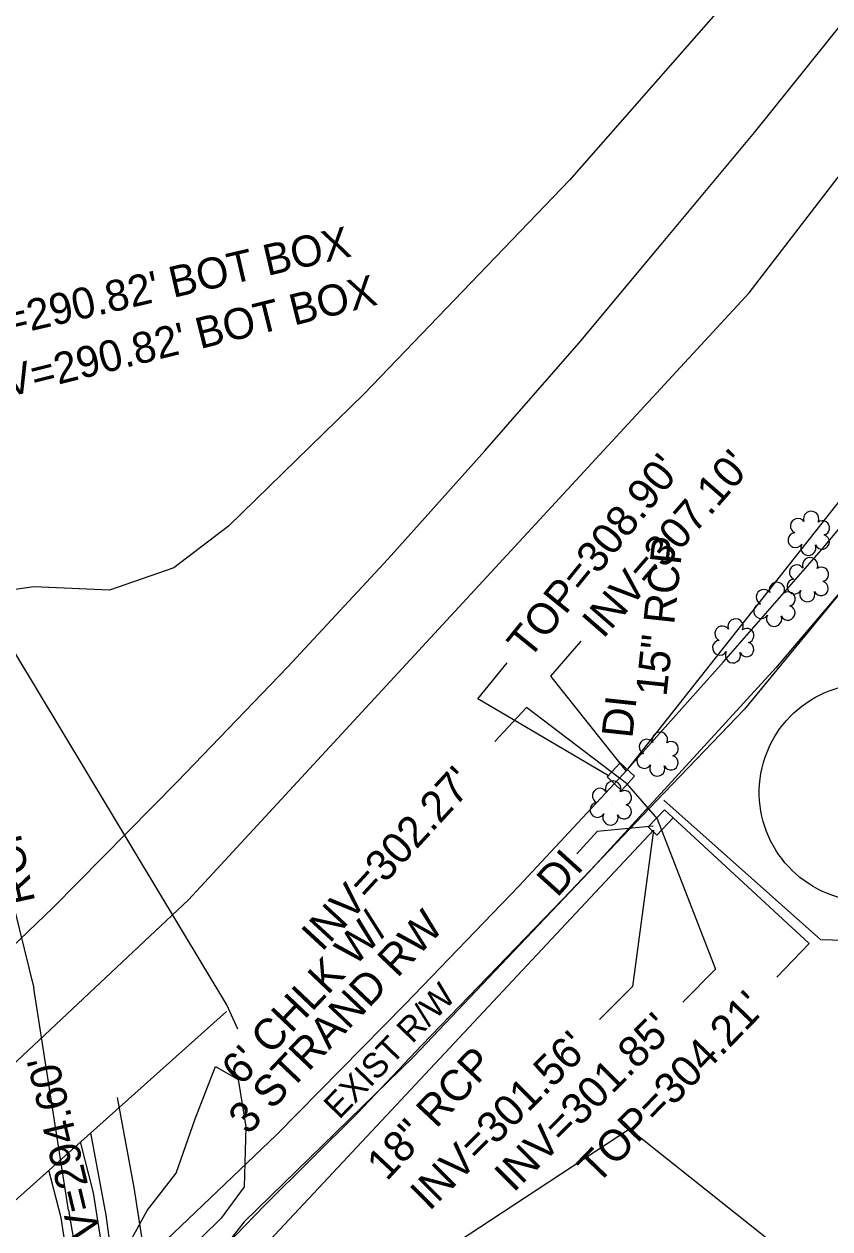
# Model space of a CAD drawing. Extents: x 2100323 to 2109811, y 740376 to 749755.
# Drawn here: x 2106029.5 to 2106133.5, y 740959.3 to 741114.6 of the extents above; entities that cross this region are included whole.
import ezdxf

# ---------------------------------------------------------------- set-up
doc = ezdxf.new("R2010")
doc.units = 0
for name, color, linetype in [('Exist Building', 7, 'Continuous'), ('Exist Other Culture AG Tank', 7, 'Continuous'), ('Exist Other Culture Fence Line', 7, 'Continuous'), ('Exist Other Culture Fence Line Text', 7, 'Continuous'), ('Exist Railroads Standard Gauge', 7, 'Continuous'), ('Exist Right of Way Line', 7, 'Continuous'), ('Exist Right of Way Line Text', 7, 'Continuous'), ('Exist Roads EOP Other', 7, 'Continuous'), ('Exist Structure Major Bridge WW', 7, 'Continuous'), ('Exist Structure Major Deck Tunnel Box Culvert', 7, 'Continuous'), ('Exist Structure Minor Drop Inlet', 7, 'Continuous'), ('Exist Structure Minor Drop Inlet Leader', 7, 'Continuous'), ('Exist Structure Minor Drop Inlet Text', 7, 'Continuous'), ('Exist Structure Minor Drop Inlet Top Elevation', 7, 'Continuous'), ('Exist Structure Minor Pipes RCP 12 Inch Invert', 7, 'Continuous'), ('Exist Structure Minor Pipes RCP 15 Inch', 7, 'Continuous'), ('Exist Structure Minor Pipes RCP 15 Inch Invert', 7, 'Continuous'), ('Exist Structure Minor Pipes RCP 15 Inch Leader', 7, 'Continuous'), ('Exist Structure Minor Pipes RCP 15 Inch Text', 7, 'Continuous'), ('Exist Structure Minor Pipes RCP 18 Inch', 7, 'Continuous'), ('Exist Structure Minor Pipes RCP 18 Inch Invert', 7, 'Continuous'), ('Exist Structure Minor Pipes RCP 18 Inch Leader', 7, 'Continuous'), ('Exist Structure Minor Pipes RCP 18 Inch Text', 7, 'Continuous'), ('Exist Utilities Telephone UG Conduit SUE LOS B', 7, 'Continuous'), ('Exist Utilities Telephone UG FO SUE LOS C', 7, 'Continuous'), ('Exist Vegetation Hedge Row', 7, 'Continuous'), ('Exist Vegetation Shrub CELL', 7, 'Continuous'), ('Exist Vegetation Woods Line', 7, 'Continuous')]:
    doc.layers.add(name, color=color, linetype=linetype)

msp = doc.modelspace()

# ---------------------------------------------------------------- linework, layer by layer
at = {"layer": 'Exist Building'}
for points in [[(2106170.22, 740897.47), (2106170.01, 740906.39), (2106170.84, 740921.32), (2106171.56, 740937.42), (2106172.39, 740954.44), (2106173.21, 740971.6), (2106174.77, 740998.43), (2106175.68, 741024.23), (2106176.95, 741044.98), (2106177.98, 741064.75), (2106167.04, 741072.2), (2106162.35, 741075.24), (2106151.69, 741061.85), (2106138.38, 741045.62), (2106122.47, 741026.31), (2106111.05, 741014.45), (2106099.03, 741001.82), (2106080.81, 740982.98), (2106072.51, 740974.23), (2106060.58, 740962.34), (2106056.76, 740958.39), (2106054.29, 740956.32)], [(2106173.93, 740984.7), (2106155.04, 740985.47), (2106150.48, 740996.05), (2106132.3, 740996.55), (2106112.05, 741014.57)], [(2106063.3, 740873.69), (2106060.17, 740882.25), (2106058.58, 740887.02), (2106056.96, 740893.62), (2106055.46, 740899.04), (2106055.01, 740903.06), (2106052.43, 740914.63), (2106050.49, 740925.21), (2106048.24, 740937.72), (2106045.7, 740952.04), (2106044.64, 740958.83), (2106043.74, 740964.61), (2106041.55, 740976.24)], [(2106064.83, 740858.72), (2106060.33, 740869.82), (2106056.72, 740879.88), (2106054.11, 740888.4), (2106051.56, 740898.56), (2106049.58, 740907.86), (2106049.24, 740909.99), (2106049.73, 740912.1), (2106050.1, 740913.7), (2106049.4, 740914.68), (2106048.01, 740916.03), (2106045.62, 740930.03), (2106042.85, 740945.69), (2106041.01, 740954.43), (2106040.09, 740961.06), (2106038.14, 740971.7)]]:
    msp.add_lwpolyline(points, dxfattribs=at)
msp.add_lwpolyline([(2106156.41, 740933.41), (2106134.2, 740874.83), (2106072.14, 740877.99), (2106055.71, 740938.13), (2106107.62, 740972.2)], close=True, dxfattribs=at)
at = {"layer": 'Exist Other Culture AG Tank'}
msp.add_ellipse((2106138.38, 741015.55), major_axis=(13.66, -3.17), ratio=0.999954, dxfattribs=at)
at = {"layer": 'Exist Other Culture Fence Line'}
msp.add_lwpolyline([(2106162.05, 741074.66), (2106152.99, 741062.79), (2106126.51, 741031.64), (2106102.35, 741005.28), (2106079.79, 740981.54), (2106057.89, 740960.19), (2106054.1, 740955.36), (2106058.85, 740940.19)], dxfattribs=at)
at = {"layer": 'Exist Railroads Standard Gauge'}
msp.add_lwpolyline([(2105988.12, 740958.93), (2106003.16, 740972.33), (2106019.32, 740987.41), (2106033.24, 741000.69), (2106049.25, 741016.95), (2106063.49, 741031.72), (2106076.48, 741045.68), (2106088.97, 741059.62), (2106101.13, 741073.52), (2106111.71, 741086.19), (2106123.73, 741100.64), (2106137.59, 741117.93), (2106149.75, 741134.14), (2106161.9, 741150.51), (2106175, 741168.91), (2106188.34, 741188.68), (2106200.28, 741206.92), (2106211.05, 741223.8), (2106220.82, 741239.63), (2106230.38, 741255.75), (2106241.73, 741275.77), (2106253.85, 741298.03), (2106264.2, 741318.22), (2106275.26, 741340.48)], dxfattribs=at)
at = {"layer": 'Exist Right of Way Line'}
msp.add_lwpolyline([(2106045.96, 740956.03), (2106062.07, 740971.4), (2106078.68, 740988.27), (2106093.33, 741003.46), (2106106.83, 741017.97), (2106119.74, 741032.38), (2106132.37, 741046.82), (2106143.27, 741059.88), (2106155.56, 741074.64), (2106170.07, 741092.74), (2106182.69, 741109.56), (2106195.14, 741126.34), (2106208.78, 741145.49), (2106222.57, 741165.94), (2106234.79, 741184.62), (2106245.86, 741201.96), (2106255.98, 741218.35), (2106265.93, 741235.13), (2106277.65, 741255.81), (2106290.18, 741278.83), (2106300.89, 741299.71), (2106312.06, 741322.2)], dxfattribs=at)
at = {"layer": 'Exist Roads EOP Other'}
for points in [[(2106062.51, 740860.09), (2106058.6, 740871.04), (2106055.07, 740880.93), (2106052.27, 740890.69), (2106049.55, 740901.16), (2106046.84, 740913.72), (2106043.99, 740929.96), (2106041.01, 740947.83), (2106038.48, 740963.95), (2106036.8, 740970.51)], [(2106056.8, 740861.16), (2106052.58, 740873.08), (2106049.3, 740883.83), (2106046.47, 740894.88), (2106043.57, 740907.24), (2106040.29, 740923.1), (2106037.58, 740939.21), (2106035.71, 740951.48), (2106034.29, 740960.72), (2106032.73, 740966.87)]]:
    msp.add_lwpolyline(points, dxfattribs=at)
at = {"layer": 'Exist Structure Major Bridge WW'}
msp.add_lwpolyline([(2106057.08, 740985.06), (2106055.69, 740988.19), (2106022.31, 741043.53)], dxfattribs=at)
at = {"layer": 'Exist Structure Major Deck Tunnel Box Culvert'}
msp.add_lwpolyline([(2106055.63, 740987.34), (2105937.68, 740881.9), (2105922.33, 740954.51), (2105967.46, 740996.94), (2106021.6, 741044.19)], dxfattribs=at)
at = {"layer": 'Exist Structure Minor Drop Inlet'}
for points in [[(2106106.42, 741019.38), (2106108.27, 741017.65), (2106106.57, 741015.83), (2106104.72, 741017.57)], [(2106112.14, 741013.34), (2106110.03, 741011.11), (2106111.15, 741010.05), (2106113.25, 741012.28)]]:
    msp.add_lwpolyline(points, close=True, dxfattribs=at)
at = {"layer": 'Exist Structure Minor Drop Inlet Leader'}
msp.add_lwpolyline([(2106110.68, 741011.22), (2106103.46, 741010.51), (2106100.84, 741007.64)], dxfattribs=at)
at = {"layer": 'Exist Structure Minor Drop Inlet Top Elevation'}
for points in [[(2106105.01, 741017.65), (2106088.06, 741027.62), (2106091.84, 741032.28)], [(2106113.25, 741012.3), (2106130.8, 740996.08), (2106126.63, 740991.76)]]:
    msp.add_lwpolyline(points, dxfattribs=at)
at = {"layer": 'Exist Structure Minor Pipes RCP 15 Inch'}
for p, q in [((2106180.37, 741111.05), (2106107.19, 741018.34)), ((2106107.21, 741016.72), (2106111.18, 741012.16))]:
    msp.add_line(p, q, dxfattribs=at)
at = {"layer": 'Exist Structure Minor Pipes RCP 15 Inch Leader'}
for points in [[(2106107.19, 741018.34), (2106097.45, 741030.54), (2106101.39, 741035.07)], [(2106107.21, 741016.72), (2106094.33, 741026.52), (2106090.26, 741022.11)], [(2106111.18, 741012.16), (2106118.73, 740992.77), (2106114.49, 740988.53)]]:
    msp.add_lwpolyline(points, dxfattribs=at)
at = {"layer": 'Exist Structure Minor Pipes RCP 18 Inch'}
msp.add_line((2106110.72, 741010.69), (2106037.9, 740933), dxfattribs=at)
at = {"layer": 'Exist Structure Minor Pipes RCP 18 Inch Leader'}
msp.add_lwpolyline([(2106110.72, 741010.69), (2106108, 740990.53), (2106103.76, 740986.29)], dxfattribs=at)
at = {"layer": 'Exist Utilities Telephone UG Conduit SUE LOS B'}
msp.add_line((2106035.26, 740961.71), (2106030.77, 740990.33), dxfattribs=at)
for points in [[(2105948.53, 741350.73), (2105951.29, 741339.36), (2105955.47, 741311.98), (2105960.35, 741280.2), (2105964.97, 741257.12), (2105966.75, 741243.79), (2105975.01, 741211.18), (2105983.42, 741177.94), (2105988.13, 741158.57), (2105993.81, 741135.11), (2106000.57, 741106.29), (2106009.35, 741073.93), (2106016.04, 741047.73), (2106024.47, 741015.84), (2106030.77, 740990.33)], [(2106035.26, 740961.71), (2106042.08, 740921.92), (2106050.26, 740887.12), (2106061.69, 740854.42), (2106076.18, 740828.49)]]:
    msp.add_lwpolyline(points, dxfattribs=at)
at = {"layer": 'Exist Utilities Telephone UG FO SUE LOS C'}
msp.add_lwpolyline([(2105810.2, 740818.09), (2105917.92, 740884.55), (2105963.67, 740919.99), (2106050.73, 741001.7), (2106123.04, 741079.97), (2106174.05, 741146.23), (2106228.15, 741228.44), (2106289.7, 741341.75), (2106325.61, 741424.94), (2106347.5, 741497.57), (2106369.14, 741594.05), (2106385.25, 741705.91), (2106392.57, 741937.33), (2106389.62, 742143.58)], dxfattribs=at)
at = {"layer": 'Exist Vegetation Hedge Row'}
msp.add_lwpolyline([(2106065.92, 740894.7), (2106067.94, 740885.91), (2106066.69, 740881.8), (2106063.15, 740879.49), (2106059.63, 740878.83), (2106056.87, 740882.57), (2106051.14, 740907.97), (2106048.32, 740922.61), (2106043.29, 740949.19), (2106042.84, 740957.04), (2106045.41, 740961.66), (2106049.13, 740966.47), (2106051.6, 740973.47), (2106054.21, 740980.21), (2106057.12, 740978.55), (2106058.12, 740972.45), (2106057.92, 740964.72), (2106054.95, 740960.67), (2106052.41, 740958.2), (2106052.65, 740950.38), (2106055.83, 740930.77), (2106062.51, 740906.66), (2106065.92, 740894.7)], dxfattribs=at)
at = {"layer": 'Exist Vegetation Shrub CELL'}
for p, q in [((2106130.82, 741048.79), (2106130.82, 741048.79)), ((2106130.69, 741042.81), (2106130.69, 741042.81)), ((2106126.4, 741039.64), (2106126.4, 741039.64)), ((2106121.08, 741034.92), (2106121.08, 741034.92)), ((2106111.32, 741020.32), (2106111.32, 741020.32)), ((2106105.28, 741014.01), (2106105.28, 741014.01))]:
    msp.add_line(p, q, dxfattribs=at)
for centre, radius, start, end in [((2106129.34, 741049.92), 0.968, 35.8908, 245.4216), ((2106131.05, 741050.83), 0.99, 334.8391, 200.4717), ((2106132.49, 741049.66), 0.929, 284.4567, 126.0861), ((2106129.02, 741048.09), 0.955, 95.1099, 327.9534), ((2106130.69, 741047.11), 0.984, 151.2797, 21.387), ((2106132.46, 741047.86), 0.937, 204.9913, 73.4601), ((2106129.2, 741043.93), 0.968, 35.8908, 245.4216), ((2106130.91, 741044.85), 0.99, 334.8391, 200.4717), ((2106132.36, 741043.68), 0.929, 284.4567, 126.0861), ((2106128.89, 741042.1), 0.955, 95.1099, 327.9534), ((2106132.32, 741041.88), 0.937, 204.9913, 73.4601), ((2106124.92, 741040.76), 0.968, 35.8908, 245.4216), ((2106126.63, 741041.68), 0.99, 334.8391, 200.4717), ((2106128.07, 741040.5), 0.929, 284.4567, 126.0861), ((2106130.56, 741041.12), 0.984, 151.2797, 21.387), ((2106124.6, 741038.93), 0.955, 95.1099, 327.9534), ((2106126.27, 741037.95), 0.984, 151.2797, 21.387), ((2106128.04, 741038.71), 0.937, 204.9913, 73.4601), ((2106119.6, 741036.05), 0.968, 35.8908, 245.4216), ((2106121.31, 741036.96), 0.99, 334.8391, 200.4717), ((2106122.75, 741035.79), 0.929, 284.4567, 126.0861), ((2106119.28, 741034.22), 0.955, 95.1099, 327.9534), ((2106120.95, 741033.24), 0.984, 151.2797, 21.387), ((2106122.72, 741033.99), 0.937, 204.9913, 73.4601), ((2106111.55, 741022.36), 0.99, 334.8391, 200.4717), ((2106109.84, 741021.45), 0.968, 35.8908, 245.4216), ((2106112.99, 741021.19), 0.929, 284.4567, 126.0861), ((2106109.52, 741019.62), 0.955, 95.1099, 327.9534), ((2106112.96, 741019.39), 0.937, 204.9913, 73.4601), ((2106111.19, 741018.64), 0.984, 151.2797, 21.387), ((2106105.51, 741016.05), 0.99, 334.8391, 200.4717), ((2106103.8, 741015.13), 0.968, 35.8908, 245.4216), ((2106106.96, 741014.87), 0.929, 284.4567, 126.0861), ((2106103.48, 741013.3), 0.955, 95.1099, 327.9534), ((2106106.92, 741013.08), 0.937, 204.9913, 73.4601), ((2106105.16, 741012.32), 0.984, 151.2797, 21.387)]:
    msp.add_arc(centre, radius, start, end, dxfattribs=at)
at = {"layer": 'Exist Vegetation Woods Line'}
msp.add_lwpolyline([(2106122.76, 741120.58), (2106099.89, 741094.48), (2106073.4, 741066.95), (2106055.91, 741049.9), (2106048.85, 741044.53), (2106040.54, 741041.64), (2106030.77, 741042.05), (2106016.02, 741039.96), (2106011.43, 741044.74), (2106004.1, 741075.71), (2105994.63, 741118.33)], dxfattribs=at)

# ---------------------------------------------------------------- texts
at = {"layer": 'Exist Other Culture Fence Line Text'}
for s, p in [("6' CHLK W/", (2106057.53, 740977.62)), ('3 STRAND RW', (2106058.42, 740971.3))]:
    msp.add_text(s, height=4, rotation=46.4585, dxfattribs=at).set_placement(p)
at = {"layer": 'Exist Right of Way Line Text'}
msp.add_text('EXIST R/W', height=3.2, rotation=46.0434, dxfattribs=at).set_placement((2106070.18, 740973.31))
at = {"layer": 'Exist Structure Minor Drop Inlet Text'}
for rotation, p in [(83.8864, (2106107.98, 741022.46)), (47.8695, (2106098.28, 741001.92))]:
    msp.add_text('DI', height=4, rotation=rotation, dxfattribs=at).set_placement(p)
at = {"layer": 'Exist Structure Minor Drop Inlet Top Elevation'}
for s, rotation, p in [("TOP=308.90'", 51.0443, (2106094.65, 741032.58)), ("TOP=304.21'", 45.986, (2106103.44, 740964.88))]:
    msp.add_text(s, height=4, rotation=rotation, dxfattribs=at).set_placement(p)
at = {"layer": 'Exist Structure Minor Pipes RCP 12 Inch Invert'}
msp.add_text("INV=290.82' BOT BOX", height=4, rotation=13.1038, dxfattribs=at).set_placement((2106018.64, 741072.3))
at = {"layer": 'Exist Structure Minor Pipes RCP 15 Inch Invert'}
for s, rotation, p in [("INV=307.10'", 48.9723, (2106104.21, 741035.26)), ("INV=302.27'", 47.3347, (2106067.92, 740994.92)), ("INV=301.85'", 45, (2106092.66, 740963.87))]:
    msp.add_text(s, height=4, rotation=rotation, dxfattribs=at).set_placement(p)
at = {"layer": 'Exist Structure Minor Pipes RCP 15 Inch Text'}
msp.add_text('15" RCP', height=4, rotation=83.8864, dxfattribs=at).set_placement((2106112.38, 741027.84))
at = {"layer": 'Exist Structure Minor Pipes RCP 18 Inch Invert'}
for s, rotation, p in [("INV=290.82' BOT BOX", 14.039, (2106022.23, 741065.21)), ("INV=301.56'", 45, (2106081.8, 740961.5)), ("INV=294.60'", 103.5483, (2106040.62, 740953.28))]:
    msp.add_text(s, height=4, rotation=rotation, dxfattribs=at).set_placement(p)
at = {"layer": 'Exist Structure Minor Pipes RCP 18 Inch Text'}
for s, rotation, p in [('RCP', 102.3203, (2106030.98, 741001.51)), ('18" RCP', 46.853, (2106076.29, 740965.34))]:
    msp.add_text(s, height=4, rotation=rotation, dxfattribs=at).set_placement(p)

doc.saveas('drawing.dxf')
